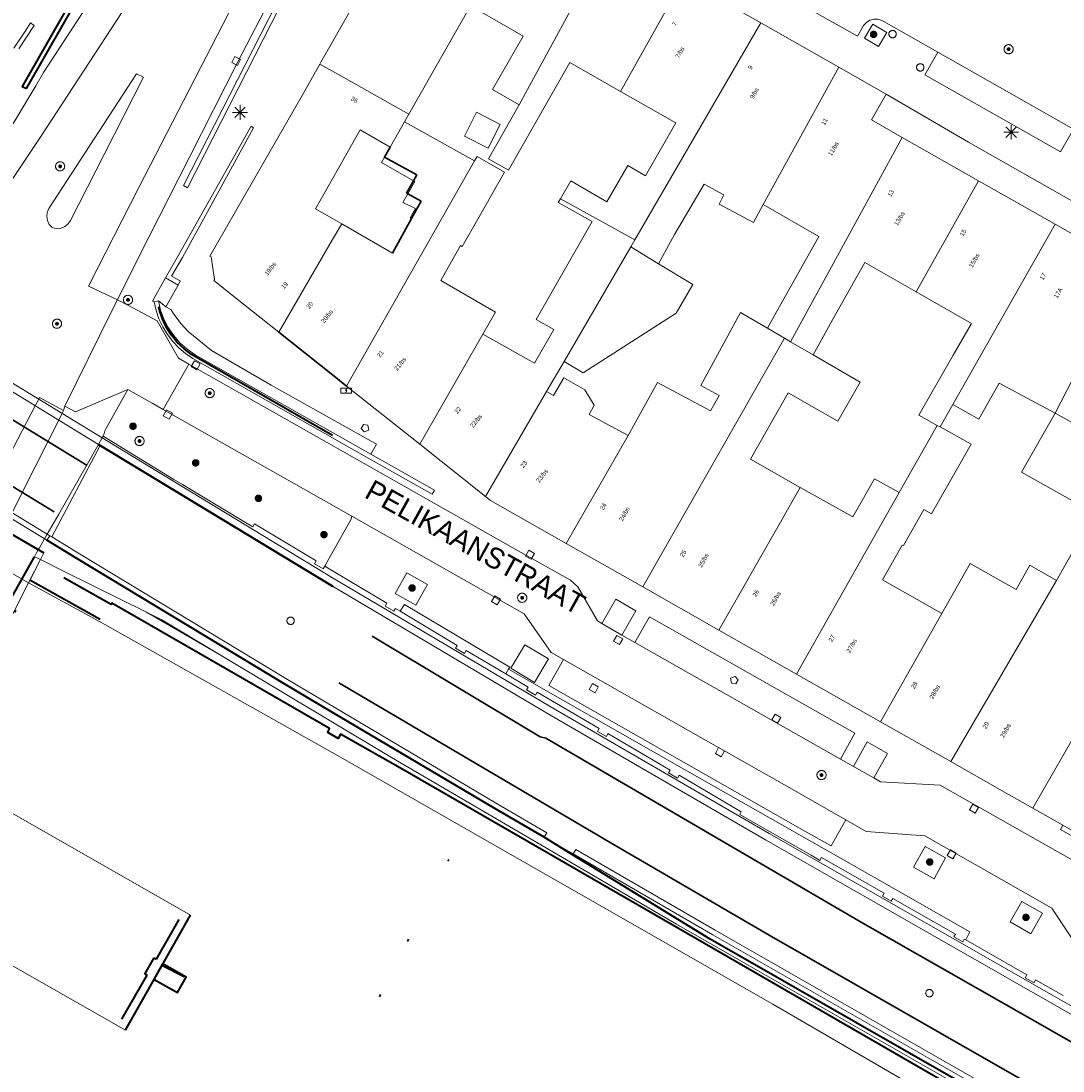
# Model space of a CAD drawing. Header units: metres. Extents: x 135779 to 137489, y 452643 to 455118.
# Tile 404 of 489: x 136979 to 137049, y 454425 to 454496. Entities that reach past the tile are written whole.
import ezdxf
from ezdxf.enums import TextEntityAlignment as Align

# ---------------------------------------------------------------- set-up
doc = ezdxf.new("R2010")
doc.units = ezdxf.units.M
for name, pattern in [('DGN_Style_1', [33.729988, 0.056123, -33.673865]), ('DGN_Style_3', [78.572352, 56.123108, -22.449243]), ('DGN_Style_4', [89.853097, 44.898487, -22.449243, 0.056123, -22.449243])]:
    doc.linetypes.add(name, pattern=pattern)
for name, color, linetype, lineweight in [('KTop_BTD_Groenvoorziening', 62, 'Continuous', 13), ('KTop_GBI_Toegangstrap', 40, 'Continuous', 40), ('KTop_KST_KAST', 40, 'Continuous', 13), ('KTop_NAR_Huisnummer (t)', 7, 'Continuous', 13), ('KTop_NAR_Huisnummer tijdelijk (t)', 7, 'Continuous', 13), ('KTop_OBD_Brug_dek', 11, 'Continuous', 13), ('KTop_ORL_Weg_Straatnaam (t)', 7, 'Continuous', 13), ('KTop_OTD_Gesloten verharding', 15, 'Continuous', 13), ('KTop_PAL_Afsluitpaal', 222, 'Continuous', 13), ('KTop_PAL_Lichtmast', 40, 'Continuous', 13), ('KTop_PND_Grondvlaksituatie van BAG-pand [tachy]', 1, 'Continuous', 13), ('KTop_PND_Pandscheiding', 40, 'Continuous', 13), ('KTop_PND_Voorlopige_pandgeometrie', 1, 'DGN_Style_3', 30), ('KTop_PUT_Brandkraan of -put', 1, 'Continuous', 13), ('KTop_PUT_Inspectie- of rioolput', 15, 'Continuous', 13), ('KTop_PUT_Kolk', 15, 'Continuous', 13), ('KTop_SHD_Geluidsscherm (l)', 1, 'Continuous', 40), ('KTop_SHD_Hek (l)', 15, 'DGN_Style_4', 40), ('KTop_SHD_Muur', 15, 'Continuous', 13), ('KTop_SHD_Muur (l)', 15, 'Continuous', 40), ('KTop_SPR_Sneltram (l)', 251, 'DGN_Style_3', 30), ('KTop_SPR_Trein (l)', 8, 'DGN_Style_1', 53), ('KTop_VGO_Boom', 92, 'Continuous', 13), ('KTop_WGD_Fietspad', 40, 'Continuous', 13), ('KTop_WGD_Rijbaan_Lokale weg', 251, 'Continuous', 13), ('KTop_WGD_Rijbaan_Lokale weg_verkeersdrempel', 40, 'Continuous', 13), ('KTop_WGD_Spoorbaan', 251, 'Continuous', 13), ('KTop_WGD_Voetpad', 251, 'Continuous', 13), ('KTop_WGD_Voetpad op trap', 251, 'Continuous', 13)]:
    doc.layers.add(name, color=color, linetype=linetype, lineweight=lineweight)
doc.styles.add('Style-ROVU', font='ROVU.shx')
doc.styles.add('Style-ROVUCURSIEF', font='ROVUCURSIEF.shx')

# ---------------------------------------------------------------- blocks, each defined once
blk = doc.blocks.new('KST_KAST')
at = {"layer": 'KTop_KST_KAST', "flags": 128}
blk.add_lwpolyline([(-0.365, 0.169), (0.365, 0.169), (0.365, -0.169), (-0.365, -0.169), (-0.365, 0.169)], close=True, dxfattribs=at)
blk.add_lwpolyline([(0.045, 0.146), (-0.045, 0), (0.045, 0), (-0.045, -0.146)], dxfattribs=at)
blk = doc.blocks.new('PAL_Afsluitpaal')
at = {"layer": 'KTop_PAL_Afsluitpaal', "flags": 128}
blk.add_lwpolyline([(0.25, 0), (0.249, 0.026), (0.245, 0.052), (0.238, 0.077), (0.228, 0.102), (0.217, 0.125), (0.202, 0.147), (0.186, 0.167), (0.167, 0.186), (0.147, 0.202), (0.125, 0.217), (0.102, 0.228), (0.077, 0.238), (0.052, 0.245), (0.026, 0.249), (0, 0.25), (-0.026, 0.249), (-0.052, 0.245), (-0.077, 0.238), (-0.102, 0.228), (-0.125, 0.217), (-0.147, 0.202), (-0.167, 0.186), (-0.186, 0.167), (-0.202, 0.147), (-0.217, 0.125), (-0.228, 0.102), (-0.238, 0.077), (-0.245, 0.052), (-0.249, 0.026), (-0.25, 0), (-0.249, -0.026), (-0.245, -0.052), (-0.238, -0.077), (-0.228, -0.102), (-0.217, -0.125), (-0.202, -0.147), (-0.186, -0.167), (-0.167, -0.186), (-0.147, -0.202), (-0.125, -0.217), (-0.102, -0.228), (-0.077, -0.238), (-0.052, -0.245), (-0.026, -0.249), (0, -0.25), (0.026, -0.249), (0.052, -0.245), (0.077, -0.238), (0.102, -0.228), (0.125, -0.217), (0.147, -0.202), (0.167, -0.186), (0.186, -0.167), (0.202, -0.147), (0.217, -0.125), (0.228, -0.102), (0.238, -0.077), (0.245, -0.052), (0.249, -0.026), (0.25, 0)], dxfattribs=at)
blk = doc.blocks.new('PAL_Lichtmast')
at = {"layer": 'KTop_PAL_Lichtmast'}
for p, q in [((-0.354, -0.354), (0.354, 0.354)), ((0.354, -0.354), (-0.354, 0.354)), ((0, -0.5), (0, 0.5)), ((-0.5, 0), (0.5, 0))]:
    blk.add_line(p, q, dxfattribs=at)
blk = doc.blocks.new('PUT_Kolk')
at = {"layer": 'KTop_PUT_Kolk', "flags": 128}
blk.add_lwpolyline([(0.225, -0.225), (0.225, 0.225), (-0.225, 0.225), (-0.225, -0.225), (0.225, -0.225)], dxfattribs=at)
blk = doc.blocks.new('PUT_Brandkraan_of_-put')
at = {"layer": 'KTop_PUT_Brandkraan of -put'}
for p, q in [((-0.25, 0.034), (0, 0.25)), ((-0.158, -0.25), (-0.25, 0.034)), ((0, 0.25), (0.25, 0.033)), ((0.25, 0.033), (0.158, -0.25)), ((0.158, -0.25), (-0.158, -0.25))]:
    blk.add_line(p, q, dxfattribs=at)
blk = doc.blocks.new('PUT_Inspectie-_of_rioolput')
at = {"layer": 'KTop_PUT_Inspectie- of rioolput', "flags": 128}
for points in [[(0.31, 0), (0.308, 0.032), (0.303, 0.064), (0.294, 0.095), (0.283, 0.126), (0.268, 0.155), (0.25, 0.182), (0.23, 0.207), (0.207, 0.23), (0.182, 0.25), (0.154, 0.268), (0.126, 0.283), (0.095, 0.294), (0.064, 0.303), (0.032, 0.308), (0, 0.309), (-0.032, 0.308), (-0.064, 0.303), (-0.096, 0.294), (-0.126, 0.283), (-0.155, 0.268), (-0.182, 0.25), (-0.207, 0.23), (-0.23, 0.207), (-0.25, 0.182), (-0.268, 0.154), (-0.283, 0.126), (-0.294, 0.095), (-0.303, 0.064), (-0.308, 0.032), (-0.309, 0), (-0.308, -0.032), (-0.303, -0.064), (-0.294, -0.096), (-0.283, -0.126), (-0.268, -0.155), (-0.25, -0.182), (-0.23, -0.207), (-0.207, -0.23), (-0.182, -0.25), (-0.155, -0.268), (-0.126, -0.283), (-0.096, -0.294), (-0.064, -0.303), (-0.032, -0.308), (0, -0.309), (0.032, -0.308), (0.064, -0.303), (0.095, -0.294), (0.126, -0.283), (0.155, -0.268), (0.182, -0.25), (0.207, -0.23), (0.23, -0.207), (0.25, -0.182), (0.268, -0.155), (0.283, -0.126), (0.294, -0.096), (0.303, -0.064), (0.308, -0.032), (0.31, 0)], [(0.095, 0), (0.094, 0.009), (0.092, 0.019), (0.09, 0.029), (0.086, 0.038), (0.082, 0.047), (0.076, 0.055), (0.07, 0.063), (0.063, 0.07), (0.055, 0.076), (0.047, 0.082), (0.038, 0.086), (0.029, 0.09), (0.019, 0.092), (0.009, 0.094), (0, 0.094), (-0.01, 0.094), (-0.02, 0.092), (-0.029, 0.09), (-0.039, 0.086), (-0.048, 0.082), (-0.056, 0.076), (-0.064, 0.07), (-0.071, 0.063), (-0.077, 0.055), (-0.082, 0.047), (-0.087, 0.038), (-0.09, 0.029), (-0.093, 0.019), (-0.094, 0.009), (-0.095, 0), (-0.094, -0.01), (-0.093, -0.02), (-0.09, -0.029), (-0.087, -0.039), (-0.082, -0.048), (-0.077, -0.056), (-0.071, -0.064), (-0.064, -0.071), (-0.056, -0.077), (-0.047, -0.082), (-0.039, -0.087), (-0.029, -0.09), (-0.02, -0.093), (-0.01, -0.094), (0, -0.095), (0.009, -0.094), (0.019, -0.093), (0.029, -0.09), (0.038, -0.087), (0.047, -0.082), (0.055, -0.077), (0.063, -0.071), (0.07, -0.064), (0.076, -0.056), (0.082, -0.047), (0.086, -0.039), (0.09, -0.029), (0.092, -0.02), (0.094, -0.01), (0.095, 0)], [(0.035, 0), (0.034, 0.003), (0.034, 0.007), (0.033, 0.01), (0.031, 0.014), (0.03, 0.017), (0.028, 0.02), (0.026, 0.023), (0.023, 0.026), (0.02, 0.028), (0.017, 0.03), (0.014, 0.031), (0.01, 0.033), (0.007, 0.034), (0.003, 0.034), (0, 0.034), (-0.004, 0.034), (-0.007, 0.034), (-0.011, 0.033), (-0.014, 0.031), (-0.018, 0.03), (-0.021, 0.028), (-0.023, 0.026), (-0.026, 0.023), (-0.028, 0.02), (-0.03, 0.017), (-0.032, 0.014), (-0.033, 0.01), (-0.034, 0.007), (-0.035, 0.003), (-0.035, 0), (-0.035, -0.004), (-0.034, -0.007), (-0.033, -0.011), (-0.032, -0.014), (-0.03, -0.018), (-0.028, -0.021), (-0.026, -0.023), (-0.023, -0.026), (-0.021, -0.028), (-0.017, -0.03), (-0.014, -0.032), (-0.011, -0.033), (-0.007, -0.034), (-0.004, -0.035), (0, -0.035), (0.003, -0.035), (0.007, -0.034), (0.01, -0.033), (0.014, -0.032), (0.017, -0.03), (0.02, -0.028), (0.023, -0.026), (0.026, -0.023), (0.028, -0.021), (0.03, -0.017), (0.031, -0.014), (0.033, -0.011), (0.034, -0.007), (0.034, -0.004), (0.035, 0)], [(0.01, 0.02), (0.007, 0.02), (0.005, 0.021), (0.003, 0.022), (0.001, 0.022), (-0.001, 0.022), (-0.004, 0.022), (-0.006, 0.021), (-0.008, 0.02), (-0.01, 0.019), (-0.012, 0.018), (-0.014, 0.017), (-0.016, 0.015), (-0.017, 0.013), (-0.019, 0.012), (-0.02, 0.009), (-0.021, 0.007), (-0.022, 0.005), (-0.022, 0.003), (-0.022, 0.001), (-0.022, -0.001), (-0.022, -0.004), (-0.022, -0.006), (-0.021, -0.008), (-0.02, -0.01), (-0.019, -0.012), (-0.017, -0.014), (-0.016, -0.016), (-0.014, -0.017), (-0.012, -0.019), (-0.01, -0.02), (-0.008, -0.021), (-0.006, -0.022), (-0.003, -0.022), (-0.001, -0.022), (0.001, -0.022), (0.003, -0.022), (0.005, -0.022), (0.008, -0.021), (0.01, -0.02), (0.012, -0.019), (0.014, -0.017), (0.015, -0.016), (0.017, -0.014), (0.018, -0.012), (0.02, -0.01), (0.02, -0.008), (0.021, -0.006), (0.022, -0.003), (0.022, -0.001), (0.022, 0.001), (0.022, 0.003), (0.021, 0.005), (0.02, 0.008), (0.019, 0.01), (0.018, 0.012), (0.017, 0.014), (0.015, 0.015), (0.013, 0.017), (0.012, 0.018), (0.01, 0.02)]]:
    blk.add_lwpolyline(points, dxfattribs=at)
blk = doc.blocks.new('VGO_Boom')
at = {"layer": 'KTop_VGO_Boom', "flags": 128}
for points in [[(0.215, 0), (0.214, 0.022), (0.21, 0.045), (0.204, 0.066), (0.196, 0.087), (0.186, 0.108), (0.174, 0.126), (0.16, 0.144), (0.144, 0.16), (0.126, 0.174), (0.107, 0.186), (0.087, 0.196), (0.066, 0.204), (0.045, 0.21), (0.022, 0.214), (-0.001, 0.215), (-0.023, 0.214), (-0.045, 0.21), (-0.067, 0.204), (-0.088, 0.196), (-0.108, 0.186), (-0.127, 0.174), (-0.144, 0.16), (-0.16, 0.144), (-0.174, 0.126), (-0.187, 0.107), (-0.197, 0.087), (-0.205, 0.066), (-0.211, 0.045), (-0.214, 0.022), (-0.215, -0.001), (-0.214, -0.023), (-0.211, -0.045), (-0.205, -0.067), (-0.197, -0.088), (-0.187, -0.108), (-0.174, -0.127), (-0.16, -0.144), (-0.144, -0.16), (-0.127, -0.174), (-0.108, -0.187), (-0.088, -0.197), (-0.067, -0.205), (-0.045, -0.211), (-0.023, -0.214), (0, -0.215), (0.022, -0.214), (0.045, -0.211), (0.066, -0.205), (0.087, -0.197), (0.108, -0.187), (0.126, -0.174), (0.144, -0.16), (0.16, -0.144), (0.174, -0.127), (0.186, -0.108), (0.196, -0.088), (0.204, -0.067), (0.21, -0.045), (0.214, -0.023), (0.215, -0.001)], [(0.155, 0), (0.154, 0.016), (0.152, 0.032), (0.147, 0.048), (0.142, 0.063), (0.134, 0.078), (0.125, 0.091), (0.115, 0.104), (0.104, 0.115), (0.091, 0.125), (0.077, 0.134), (0.063, 0.142), (0.048, 0.147), (0.032, 0.152), (0.016, 0.154), (-0.001, 0.155), (-0.017, 0.154), (-0.033, 0.152), (-0.048, 0.147), (-0.064, 0.142), (-0.078, 0.134), (-0.092, 0.125), (-0.104, 0.115), (-0.116, 0.104), (-0.126, 0.091), (-0.135, 0.077), (-0.142, 0.063), (-0.148, 0.048), (-0.152, 0.032), (-0.155, 0.016), (-0.155, -0.001), (-0.155, -0.017), (-0.152, -0.033), (-0.148, -0.048), (-0.142, -0.064), (-0.135, -0.078), (-0.126, -0.092), (-0.116, -0.104), (-0.104, -0.116), (-0.092, -0.126), (-0.078, -0.135), (-0.064, -0.142), (-0.048, -0.148), (-0.033, -0.152), (-0.017, -0.155), (0, -0.155), (0.016, -0.155), (0.032, -0.152), (0.048, -0.148), (0.063, -0.142), (0.078, -0.135), (0.091, -0.126), (0.104, -0.116), (0.115, -0.104), (0.125, -0.092), (0.134, -0.078), (0.142, -0.064), (0.147, -0.048), (0.152, -0.033), (0.154, -0.017), (0.155, -0.001)], [(0.095, 0), (0.094, 0.01), (0.093, 0.02), (0.09, 0.029), (0.087, 0.039), (0.082, 0.048), (0.077, 0.056), (0.071, 0.064), (0.064, 0.071), (0.056, 0.077), (0.047, 0.082), (0.039, 0.087), (0.029, 0.09), (0.02, 0.093), (0.01, 0.094), (-0.001, 0.095), (-0.01, 0.094), (-0.02, 0.093), (-0.03, 0.09), (-0.039, 0.087), (-0.048, 0.082), (-0.056, 0.077), (-0.064, 0.071), (-0.071, 0.064), (-0.077, 0.056), (-0.083, 0.047), (-0.087, 0.039), (-0.091, 0.029), (-0.093, 0.02), (-0.095, 0.01), (-0.095, -0.001), (-0.095, -0.01), (-0.093, -0.02), (-0.091, -0.03), (-0.087, -0.039), (-0.083, -0.048), (-0.077, -0.056), (-0.071, -0.064), (-0.064, -0.071), (-0.056, -0.077), (-0.048, -0.083), (-0.039, -0.087), (-0.03, -0.091), (-0.02, -0.093), (-0.01, -0.095), (0, -0.095), (0.01, -0.095), (0.02, -0.093), (0.029, -0.091), (0.039, -0.087), (0.048, -0.083), (0.056, -0.077), (0.064, -0.071), (0.071, -0.064), (0.077, -0.056), (0.082, -0.048), (0.087, -0.039), (0.09, -0.03), (0.093, -0.02), (0.094, -0.01), (0.095, -0.001)], [(0.035, 0), (0.035, 0.004), (0.034, 0.007), (0.033, 0.011), (0.032, 0.014), (0.03, 0.018), (0.028, 0.021), (0.026, 0.023), (0.023, 0.026), (0.021, 0.028), (0.017, 0.03), (0.014, 0.032), (0.011, 0.033), (0.007, 0.034), (0.004, 0.035), (-0.001, 0.035), (-0.004, 0.035), (-0.008, 0.034), (-0.011, 0.033), (-0.015, 0.032), (-0.018, 0.03), (-0.021, 0.028), (-0.024, 0.026), (-0.027, 0.023), (-0.029, 0.021), (-0.031, 0.017), (-0.032, 0.014), (-0.034, 0.011), (-0.035, 0.007), (-0.035, 0.004), (-0.035, -0.001), (-0.035, -0.004), (-0.035, -0.008), (-0.034, -0.011), (-0.032, -0.015), (-0.031, -0.018), (-0.029, -0.021), (-0.027, -0.024), (-0.024, -0.027), (-0.021, -0.029), (-0.018, -0.031), (-0.015, -0.032), (-0.011, -0.034), (-0.008, -0.035), (-0.004, -0.035), (0, -0.035), (0.004, -0.035), (0.007, -0.035), (0.011, -0.034), (0.014, -0.032), (0.018, -0.031), (0.021, -0.029), (0.023, -0.027), (0.026, -0.024), (0.028, -0.021), (0.03, -0.018), (0.032, -0.015), (0.033, -0.011), (0.034, -0.008), (0.035, -0.004), (0.035, 0)]]:
    blk.add_lwpolyline(points, dxfattribs=at)

msp = doc.modelspace()

# ---------------------------------------------------------------- linework, layer by layer
at = {"layer": 'KTop_BTD_Groenvoorziening', "flags": 128}
msp.add_lwpolyline([(137011.72, 454451.526), (137011.904, 454451.855)], dxfattribs=at)
at = {"layer": 'KTop_GBI_Toegangstrap', "flags": 128}
for points in [[(136987.947, 454430.881), (136989.52, 454429.995), (136990.113, 454431.047), (136988.539, 454431.933)], [(136987.947, 454430.881), (136988.539, 454431.933)]]:
    msp.add_lwpolyline(points, dxfattribs=at)
at = {"layer": 'KTop_OBD_Brug_dek', "flags": 128}
for points in [[(136981.033, 454460.784), (136984.303, 454466.965)], [(136980.7, 454460.565), (136980.786, 454460.699), (136980.895, 454460.868)], [(137014.305, 454440.492), (137016.254, 454439.362)]]:
    msp.add_lwpolyline(points, dxfattribs=at)
at = {"layer": 'KTop_OTD_Gesloten verharding', "flags": 128}
for points in [[(136826.272, 454547.84), (136825.576, 454546.217), (136840.837, 454537.355), (136884.445, 454512.31), (136936.889, 454482.069), (136979.455, 454457.674), (136980.255, 454459.251), (136980.488, 454459.711), (136962.692, 454470.046), (136956.479, 454473.831), (136956.245, 454473.97), (136880.497, 454517.332), (136876.982, 454519.103)], [(136992.371, 454452.844), (136987.439, 454455.693)]]:
    msp.add_lwpolyline(points, dxfattribs=at)
at = {"layer": 'KTop_PND_Grondvlaksituatie van BAG-pand [tachy]', "flags": 128}
for points in [[(137013.429, 454504.347), (137012.592, 454504.823), (137012.567, 454504.837), (137008.506, 454507.147), (137008.457, 454507.061), (137007.174, 454506.699), (137007.086, 454506.748), (137000, 454494.241), (136999.212, 454492.865), (136999.137, 454492.732)], [(137028.955, 454495.515), (137023.722, 454498.492)], [(137005.162, 454489.35), (137009.318, 454496.676)], [(137009.318, 454496.676), (137012.878, 454494.629), (137010.821, 454491.022), (137012.619, 454489.99)], [(137034.224, 454492.518), (137028.955, 454495.515)], [(136999.137, 454492.732), (136998.03, 454490.77), (136991.7, 454479.75), (136991.79, 454479.7), (136992.02, 454478.18), (136991.97, 454478.11), (136993.99, 454476.505), (136996.367, 454474.616)], [(137012.619, 454489.99), (137010.547, 454486.328), (137011.898, 454485.555), (137016.041, 454492.835), (137019.472, 454490.883)], [(137037.415, 454490.703), (137034.224, 454492.518)], [(137019.472, 454490.883), (137023.211, 454488.756), (137021.144, 454485.181), (137019.949, 454485.871), (137018.537, 454483.43), (137016.097, 454484.841), (137015.397, 454483.63)], [(137038.504, 454487.774), (137036.423, 454488.956), (137037.415, 454490.703)], [(137004.873, 454488.84), (137005.162, 454489.35)], [(137011.336, 454488.657), (137009.734, 454489.48), (137008.91, 454487.874), (137010.512, 454487.052), (137011.336, 454488.657)], [(137000.636, 454481.929), (137000, 454482.296), (136998.847, 454482.959), (137000, 454484.988), (137001.879, 454488.294), (137003.9, 454487.125)], [(137043.647, 454484.853), (137038.504, 454487.774)], [(137003.9, 454487.125), (137003.519, 454486.446)], [(137003.519, 454486.446), (137003.31, 454486.073), (137005.465, 454484.846)], [(137010.151, 454474.486), (137011.024, 454475.979), (137007.317, 454478.118), (137008.658, 454480.465), (137008.759, 454480.404), (137009.826, 454482.248), (137011.62, 454485.44), (137009.765, 454486.49), (137009.599, 454486.199)], [(137005.465, 454484.846), (137005.552, 454484.797), (137005.089, 454483.973)], [(137022.039, 454479.235), (137023.111, 454481.216), (137025.111, 454484.621), (137026.455, 454483.902), (137026.12, 454483.276), (137028.449, 454482.029), (137029.097, 454483.239)], [(137048.828, 454481.909), (137043.647, 454484.853)], [(137005.089, 454483.973), (137004.754, 454483.376), (137005.619, 454482.984), (137005.243, 454482.339), (137005.337, 454482.299)], [(137015.397, 454483.63), (137015.255, 454483.384), (137017.549, 454482.086), (137013.761, 454475.466), (137014.955, 454474.796), (137013.655, 454472.52), (137010.151, 454474.486)], [(137029.097, 454483.239), (137032.854, 454481.08), (137029.88, 454475.754), (137029.394, 454474.883)], [(137005.337, 454482.299), (137005.338, 454482.299), (137004.052, 454479.962)], [(137054.137, 454478.895), (137048.828, 454481.909)], [(137015.654, 454472.647), (137016.938, 454471.872), (137023.214, 454475.898), (137024.346, 454477.843), (137022.039, 454479.235)], [(137032.475, 454473.085), (137034.002, 454475.818), (137035.967, 454479.337), (137039.439, 454477.346)], [(137039.439, 454477.346), (137043.178, 454475.202), (137041.941, 454473.075), (137039.633, 454469.006), (137040.869, 454468.323)], [(137029.394, 454474.883), (137027.568, 454475.949), (137024.887, 454471.016), (137026.121, 454470.34), (137025.552, 454469.314), (137021.952, 454471.229), (137019.987, 454467.648)], [(137031.612, 454464.133), (137028.246, 454466.045), (137030.782, 454470.516), (137034.16, 454468.602), (137035.651, 454471.232), (137032.475, 454473.085)], [(137014.463, 454470.6), (137015.654, 454472.647)], [(137019.987, 454467.648), (137017.34, 454469.062), (137017.678, 454469.695), (137017.041, 454470.72), (137015.638, 454471.539), (137014.941, 454470.345), (137014.463, 454470.6)], [(137050.001, 454471.42), (137053.684, 454469.333), (137052.446, 454467.15), (137048.83, 454469.151)], [(137048.83, 454469.151), (137050.001, 454471.42)], [(137000.949, 454470.974), (137005.898, 454467.041)], [(137041.917, 454469.733), (137043.676, 454468.735), (137045.06, 454471.173), (137048.83, 454469.151)], [(137041.058, 454468.219), (137041.917, 454469.733)], [(137048.83, 454469.151), (137046.566, 454465.151), (137051.486, 454462.38)], [(137041.174, 454455.607), (137037.169, 454457.877), (137038.507, 454460.237), (137038.583, 454460.194), (137039.966, 454462.632), (137040.481, 454462.34), (137043.158, 454467.059), (137041.058, 454468.219)], [(137040.869, 454468.323), (137038.298, 454463.787)], [(136984.496, 454467.585), (136984.437, 454467.481), (136984.185, 454467.037), (136981.498, 454462.313), (136980.725, 454460.972), (136980.545, 454460.66), (136980.196, 454460.054), (136980.174, 454460.016), (136980.001, 454459.706), (136979.868, 454459.443), (136980.255, 454459.251)], [(136984.496, 454467.585), (136989.274, 454464.674), (136989.851, 454464.325), (136994.008, 454461.835), (136994.608, 454461.475), (136994.721, 454461.664), (136998.892, 454459.164), (136998.78, 454458.975), (136999.378, 454458.617), (136999.492, 454458.806)], [(137005.898, 454467.041), (137010.339, 454463.511)], [(137038.298, 454463.787), (137036.623, 454464.707), (137035.164, 454462.135), (137031.612, 454464.133)], [(137010.339, 454463.511), (137010.68, 454463.24), (137015.799, 454460.337)], [(137051.486, 454462.38), (137048.921, 454457.851)], [(137015.799, 454460.337), (137020.978, 454457.401)], [(136987.439, 454455.693), (136981.913, 454458.43), (136980.255, 454459.251)], [(137004.574, 454455.761), (137004.262, 454455.948), (137004.149, 454455.759), (137003.559, 454456.112), (137003.672, 454456.302), (137000, 454458.502), (136999.492, 454458.806)], [(137048.921, 454457.851), (137047.128, 454458.866), (137046.205, 454457.238), (137043.09, 454458.998), (137041.174, 454455.607)], [(137020.978, 454457.401), (137026.114, 454454.489)], [(136992.371, 454452.844), (136988.463, 454455.186), (136987.439, 454455.693)], [(137004.574, 454455.761), (137008.433, 454453.448), (137008.32, 454453.259), (137008.912, 454452.913), (137009.023, 454453.103), (137011.72, 454451.526)], [(137026.114, 454454.489), (137031.347, 454451.521)], [(137161.64, 454355.738), (137158.162, 454357.721), (137154.415, 454359.865), (137146.632, 454364.288), (137130.959, 454373.232), (137123.385, 454377.557), (137116.254, 454381.62), (137115.589, 454381.999), (137114.982, 454382.347), (137100.814, 454390.44), (137090.142, 454396.516), (137071.55, 454407.121), (137067.311, 454409.464), (137042.597, 454423.557), (137027.927, 454431.94), (137023.248, 454434.616), (137003.978, 454445.89), (137000, 454448.273), (136992.371, 454452.844)], [(137011.72, 454451.526), (137013.229, 454450.643), (137013.118, 454450.453), (137013.715, 454450.103), (137013.826, 454450.293), (137018.03, 454447.834), (137017.918, 454447.644), (137018.505, 454447.301), (137018.616, 454447.491), (137022.823, 454445.029), (137022.712, 454444.839), (137023.31, 454444.489), (137023.421, 454444.679), (137027.627, 454442.219), (137027.516, 454442.029), (137028.116, 454441.685), (137032.337, 454439.272), (137032.937, 454438.929), (137033.046, 454439.12), (137037.274, 454436.704), (137037.164, 454436.513), (137037.763, 454436.171), (137037.873, 454436.362), (137042.101, 454433.946), (137041.992, 454433.754), (137042.586, 454433.415), (137042.696, 454433.606), (137042.795, 454433.549)], [(137031.347, 454451.521), (137037.041, 454448.293)], [(137037.041, 454448.293), (137041.776, 454445.608)], [(137041.776, 454445.608), (137045.37, 454443.57), (137047.317, 454442.462)], [(137047.317, 454442.462), (137049.356, 454441.302)], [(137049.356, 454441.302), (137051.705, 454439.966)], [(137049.375, 454429.792), (137047.517, 454430.851), (137047.408, 454430.66), (137046.818, 454430.997), (137046.927, 454431.188), (137042.795, 454433.549)]]:
    msp.add_lwpolyline(points, dxfattribs=at)
at = {"layer": 'KTop_PND_Pandscheiding', "flags": 128}
for points in [[(137012.619, 454489.99), (137018.755, 454501.317)], [(137023.722, 454498.492), (137019.472, 454490.883)], [(137020.432, 454480.86), (137028.955, 454495.515)], [(136999.137, 454492.732), (137000, 454492.248), (137005.162, 454489.35)], [(137029.097, 454483.239), (137034.224, 454492.518)], [(137004.873, 454488.84), (137003.9, 454487.125)], [(137009.599, 454486.199), (137007.978, 454487.105), (137004.873, 454488.84)], [(137038.504, 454487.774), (137030.959, 454473.97)], [(137009.599, 454486.199), (137000.949, 454470.974)], [(137039.439, 454477.346), (137043.647, 454484.853)], [(137015.397, 454483.63), (137020.432, 454480.86)], [(137000.636, 454481.929), (137000, 454480.886), (136996.367, 454474.616)], [(137004.052, 454479.962), (137000.636, 454481.929)], [(137041.917, 454469.733), (137048.828, 454481.909)], [(137020.15, 454480.375), (137020.432, 454480.86)], [(137020.15, 454480.375), (137015.654, 454472.647)], [(137022.039, 454479.235), (137020.15, 454480.375)], [(137005.898, 454467.041), (137010.151, 454474.486)], [(137030.539, 454474.215), (137029.394, 454474.883)], [(137020.978, 454457.401), (137030.539, 454474.215)], [(137030.539, 454474.215), (137030.959, 454473.97)], [(137030.959, 454473.97), (137032.475, 454473.085)], [(137010.339, 454463.511), (137014.463, 454470.6)], [(137040.869, 454468.323), (137041.058, 454468.219)], [(137019.987, 454467.648), (137015.799, 454460.337)], [(137026.114, 454454.489), (137030.273, 454461.784), (137031.612, 454464.133)], [(137038.298, 454463.787), (137031.347, 454451.521)], [(137048.921, 454457.851), (137041.776, 454445.608)], [(137041.174, 454455.607), (137037.041, 454448.293)], [(137051.509, 454449.751), (137047.317, 454442.462)]]:
    msp.add_lwpolyline(points, dxfattribs=at)
at = {"layer": 'KTop_PND_Voorlopige_pandgeometrie', "flags": 128}
for points in [[(137003.9, 454487.125), (137003.516, 454486.448), (137003.519, 454486.446)], [(137003.519, 454486.446), (137005.689, 454485.254), (137005.465, 454484.846)], [(137005.465, 454484.846), (137005.009, 454484.017), (137005.089, 454483.973)], [(137005.089, 454483.973), (137005.986, 454483.48), (137005.337, 454482.299)], [(137005.337, 454482.299), (137004.052, 454479.962)], [(136996.367, 454474.616), (137000, 454471.728), (137000.949, 454470.974)]]:
    msp.add_lwpolyline(points, dxfattribs=at)
at = {"layer": 'KTop_SHD_Geluidsscherm (l)', "flags": 128}
for points in [[(136962.692, 454470.046), (136980.488, 454459.711)], [(137125.169, 454376.746), (137088.584, 454397.609), (137040.362, 454425.124), (137025.521, 454433.611), (137015.859, 454439.53), (137014.305, 454440.492), (137010.974, 454442.423), (137000, 454448.924), (136996.78, 454450.831), (136982.719, 454459.332), (136980.7, 454460.565)]]:
    msp.add_lwpolyline(points, dxfattribs=at)
at = {"layer": 'KTop_SHD_Hek (l)', "flags": 128}
for points in [[(136985.773, 454428.205), (136987.475, 454431.167), (136987.319, 454431.248), (136987.941, 454432.341), (136988.097, 454432.252), (136989.639, 454434.944)], [(136989.975, 454431.069), (136988.471, 454431.835)]]:
    msp.add_lwpolyline(points, dxfattribs=at)
at = {"layer": 'KTop_SHD_Muur', "flags": 128}
for points in [[(136980.063, 454492.384), (136985.796, 454502.4), (136985.522, 454502.588), (136979.788, 454492.541), (136979.033, 454491.218), (136979.313, 454491.074), (136980.063, 454492.384)], [(136989.923, 454484.521), (136990.203, 454484.377), (136996.469, 454496.647), (136996.188, 454496.79), (136989.923, 454484.521)], [(136978.803, 454493.77), (136979.849, 454495.349), (136979.599, 454495.514), (136979.292, 454495.05), (136978.474, 454493.817)], [(136989.569, 454477.802), (136989.713, 454478.084), (136989.124, 454478.402), (136989.855, 454479.666), (136994.668, 454488.431), (136994.494, 454488.53), (136989.595, 454479.816), (136988.714, 454478.291)], [(136984.437, 454467.481), (136967.43, 454477.846)], [(136988.714, 454478.291), (136989.569, 454477.802)], [(136966.773, 454477.686), (136984.185, 454467.037)], [(136988.23, 454476.743), (136987.94, 454476.663)], [(136987.94, 454476.663), (136988.076, 454476.083), (136988.273, 454475.52), (136988.528, 454474.981), (136988.838, 454474.472), (136989.2, 454473.998), (136989.61, 454473.565), (136990.063, 454473.178), (136990.555, 454472.841), (137002.461, 454466.092), (137006.731, 454463.664), (137006.89, 454463.934), (137002.596, 454466.37)], [(136988.23, 454476.743), (136988.38, 454476.112), (136988.606, 454475.504), (136988.903, 454474.928), (136989.267, 454474.392), (136989.693, 454473.904), (136990.176, 454473.471), (136990.707, 454473.099), (137002.596, 454466.37)], [(136980.895, 454460.868), (136963.238, 454471.648)], [(136963.046, 454471.298), (136980.7, 454460.565)], [(136984.185, 454467.037), (136984.437, 454467.481)], [(137173.619, 454358.535), (137173.397, 454358.662), (137169.822, 454360.699), (137166.725, 454362.463), (137166.586, 454362.542), (137166.562, 454362.555), (137165.772, 454363.006), (137131.329, 454382.645), (137073.342, 454415.715), (137029.51, 454440.736), (137015.084, 454449.11), (137000, 454458.022), (136986.395, 454466.283), (136984.437, 454467.481)], [(136984.303, 454466.965), (136984.185, 454467.037)], [(136984.303, 454466.965), (136986.13, 454465.847), (137000, 454457.455), (137000.599, 454457.093), (137014.801, 454448.702), (137029.265, 454440.306), (137073.097, 454415.285), (137131.084, 454382.215), (137165.527, 454362.576), (137166.334, 454362.116)], [(136980.895, 454460.868), (136980.7, 454460.565)], [(136980.895, 454460.868), (136981.033, 454460.784)], [(137014.305, 454440.492), (137014.485, 454440.794), (137011.131, 454442.749), (137000, 454449.342), (136996.965, 454451.14), (136982.906, 454459.64), (136981.033, 454460.784)], [(136980.7, 454460.565), (136982.719, 454459.332), (136996.78, 454450.831), (137000, 454448.924), (137010.974, 454442.423), (137014.305, 454440.492)], [(137163.998, 454355.422), (137162.081, 454356.515), (137126.592, 454376.734), (137125.522, 454377.336), (137088.924, 454398.206), (137040.702, 454425.72), (137025.862, 454434.207), (137016.433, 454439.674), (137016.254, 454439.362)], [(137016.254, 454439.362), (137025.692, 454433.909), (137040.532, 454425.422), (137088.754, 454397.908), (137125.3, 454377.067), (137161.9, 454356.196), (137163.871, 454355.072), (137165.69, 454354.035), (137169.153, 454352.061), (137169.515, 454351.854), (137169.672, 454351.764), (137171.895, 454350.497), (137172.079, 454350.819)]]:
    msp.add_lwpolyline(points, dxfattribs=at)
at = {"layer": 'KTop_SHD_Muur (l)', "flags": 128}
for points in [[(136979.313, 454491.074), (136985.796, 454502.4), (136985.522, 454502.588), (136979.033, 454491.218), (136979.313, 454491.074)], [(137000, 454467.635), (136990.473, 454473.11), (136989.966, 454473.486), (136989.51, 454473.921), (136989.109, 454474.409), (136988.772, 454474.942), (136988.502, 454475.512), (136988.302, 454476.113), (136988.255, 454476.325)], [(136984.185, 454467.037), (136986.13, 454465.847), (137000, 454457.455), (136984.185, 454467.037)], [(136977.81, 454455.793), (136979.868, 454459.443)], [(137060.242, 454413.089), (137047.518, 454420.419), (137045.827, 454421.376), (137045.699, 454421.119), (137044.98, 454421.492), (137045.123, 454421.778), (137038.573, 454425.558), (137021.78, 454435.258), (137004.743, 454445.066), (137000.532, 454447.454), (137000.385, 454447.16), (136999.674, 454447.576), (136999.806, 454447.85), (136992.734, 454451.905), (136985.085, 454456.317), (136985.039, 454456.218), (136981.848, 454458.013)], [(136984.297, 454455.197), (136979.556, 454457.873)], [(136986.015, 454427.449), (136990.392, 454435.223)]]:
    msp.add_lwpolyline(points, dxfattribs=at)
at = {"layer": 'KTop_SPR_Sneltram (l)', "flags": 128}
for points in [[(136733.99, 454616.96), (136742.874, 454610.539), (136755.401, 454601.892), (136767.162, 454594.193), (136778.185, 454587.365), (136787.588, 454581.789), (136790.015, 454580.338), (136800.893, 454574.078), (136810.904, 454568.34), (136820.86, 454562.566), (136830.081, 454557.227), (136843.274, 454549.624), (136858.054, 454541.085), (136864.983, 454537.086), (136964.865, 454476.952), (136985.306, 454464.46), (137014.033, 454447.281), (137014.414, 454447.176), (137035.833, 454434.681), (137057.092, 454422.559), (137079.411, 454409.834), (137107.818, 454393.63), (137130.029, 454380.988), (137164.718, 454361.209), (137173.91, 454355.952)], [(136731.742, 454613.798), (136733.159, 454612.746), (136740.598, 454607.369), (136746.142, 454603.512), (136751.309, 454599.963), (136759.735, 454594.367), (136770.501, 454587.514), (136781.739, 454580.73), (136791.869, 454574.833), (136802.779, 454568.55), (136817.402, 454560.102), (136831.013, 454552.249), (136845.351, 454543.995), (136860.324, 454535.334), (136869.156, 454530.218), (136880.099, 454523.833), (136884.671, 454521.116), (136894.655, 454515.213), (136906.949, 454507.79), (136917.732, 454501.228), (136926.011, 454496.175), (136935.692, 454490.261), (136944.184, 454485.064), (136955.899, 454477.897), (136962.939, 454473.595), (136968.846, 454469.976), (136977.474, 454464.729), (136988.212, 454458.24), (137001.078, 454450.535), (137018.753, 454440.137), (137029.518, 454433.886), (137041.077, 454427.256), (137049.634, 454422.375), (137061.388, 454415.648), (137070.041, 454410.732), (137083.326, 454403.154), (137091.769, 454398.361), (137099.052, 454394.204), (137105.34, 454390.623), (137115.611, 454384.749), (137128.117, 454377.63), (137138.539, 454371.663), (137150.665, 454364.755), (137160.375, 454359.227), (137170.007, 454353.722), (137170.789, 454353.277)]]:
    msp.add_lwpolyline(points, dxfattribs=at)
at = {"layer": 'KTop_SPR_Trein (l)', "flags": 128}
for points in [[(136978.501, 454455.793), (137103.456, 454383.994), (137136.188, 454365.094), (137152.341, 454355.894), (137161.132, 454350.821)], [(136975.76, 454450.391), (137039.494, 454413.762), (137057.785, 454403.332), (137122.162, 454366.343), (137157.877, 454345.748)], [(136973.858, 454446.644), (137045.854, 454405.313), (137062.343, 454395.732), (137155.562, 454342.139)], [(136968.255, 454435.6), (137148.875, 454331.801)]]:
    msp.add_lwpolyline(points, dxfattribs=at)
at = {"layer": 'KTop_WGD_Fietspad', "flags": 128}
msp.add_lwpolyline([(136976.732, 454459.235), (136976.786, 454459.333), (136976.921, 454459.54), (136977.668, 454461.042), (136977.846, 454461.401), (136978.185, 454462.083), (136978.353, 454462.42), (136979.126, 454463.975), (136981.495, 454468.681), (136981.726, 454469.139), (136981.829, 454469.335)], dxfattribs=at)
at = {"layer": 'KTop_WGD_Rijbaan_Lokale weg', "flags": 128}
for points in [[(136985.46, 454476.815), (136983.515, 454477.722), (136986.907, 454484.4), (136996.367, 454502.776), (137004.087, 454516.562), (137036.512, 454573.356), (137037.578, 454574.924), (137038.762, 454576.404), (137040.058, 454577.787), (137041.459, 454579.065), (137042.955, 454580.23), (137047.858, 454584.187), (137050.454, 454586.129), (137052.875, 454588.055), (137053.392, 454588.444), (137054.521, 454589.295), (137058.774, 454592.564)], [(137045.078, 454591.793), (137041.893, 454589.297), (137040.864, 454588.363), (137039.862, 454587.401), (137038.888, 454586.41), (137037.943, 454585.392), (137037.027, 454584.346), (137036.259, 454583.187), (137035.506, 454582.018), (137034.769, 454580.838), (137034.049, 454579.648), (137033.345, 454578.449), (136999.605, 454519.154), (136990.899, 454504.105), (136980.282, 454487.836), (136976.286, 454481.865), (136974.52, 454482.907)], [(136980.735, 454482.154), (136980.858, 454481.901), (136981.048, 454481.692), (136981.106, 454481.671), (136981.38, 454481.623), (136981.656, 454481.654), (136981.913, 454481.763), (136982.128, 454481.94), (136982.282, 454482.167), (136984.561, 454486.622), (136987.23, 454491.845), (136986.759, 454492.083), (136982.974, 454486.253), (136980.836, 454482.985), (136980.828, 454482.972), (136980.719, 454482.712), (136980.687, 454482.432), (136980.735, 454482.154)], [(136985.46, 454476.815), (136985.043, 454475.967), (136981.919, 454469.616)], [(136990.285, 454472.468), (136988.556, 454469.398)], [(137018.196, 454454.936), (137017.903, 454455.112), (137016.583, 454457.411), (137016.072, 454457.858), (137012.193, 454460.048), (137003.485, 454464.982), (136990.285, 454472.468)], [(136981.829, 454469.335), (136980.208, 454470.212), (136980.154, 454470.1), (136979.916, 454469.647), (136976.662, 454463.452), (136976.488, 454463.12), (136976.19, 454462.552)], [(136981.919, 454469.616), (136981.829, 454469.335)], [(137001.306, 454462.19), (136988.556, 454469.398)], [(137001.306, 454462.19), (137010.043, 454457.238), (137012.942, 454455.593), (137014.787, 454452.969), (137015.616, 454452.498)], [(137018.196, 454454.936), (137019.561, 454454.153)], [(137020.428, 454453.654), (137019.561, 454454.153)], [(137020.428, 454453.654), (137034.338, 454445.761)], [(137034.697, 454441.666), (137030.552, 454444.033), (137025.056, 454447.149), (137015.616, 454452.498)], [(137035.2, 454445.283), (137034.338, 454445.761)], [(137035.2, 454445.283), (137036.574, 454444.501)], [(137053.431, 454434.756), (137051.054, 454438.347), (137041.07, 454444.008), (137037.032, 454444.241), (137036.574, 454444.501)], [(137034.697, 454441.666), (137036.071, 454440.876), (137040.019, 454440.581), (137048.615, 454435.694), (137050.86, 454432.293), (137051.611, 454431.873)]]:
    msp.add_lwpolyline(points, dxfattribs=at)
at = {"layer": 'KTop_WGD_Rijbaan_Lokale weg_verkeersdrempel', "flags": 128}
for points in [[(137037.127, 454495.68), (137037.25, 454495.61), (137040.9, 454493.53)], [(137050.08, 454488.34), (137040.9, 454493.53)], [(136990.285, 454472.468), (136989.601, 454472.859), (136988.155, 454475.378), (136986.176, 454476.453), (136985.46, 454476.815)], [(136981.919, 454469.616), (136982.623, 454469.246), (136986.175, 454470.737)], [(136988.556, 454469.398), (136987.859, 454469.79), (136986.175, 454470.737)]]:
    msp.add_lwpolyline(points, dxfattribs=at)
at = {"layer": 'KTop_WGD_Spoorbaan', "flags": 128}
for points in [[(136979.455, 454457.674), (136976.732, 454459.235)], [(136979.455, 454457.674), (136984.246, 454455.071), (137000.328, 454446.007), (137029.758, 454429.21), (137058.712, 454412.388), (137072.498, 454404.598), (137119.447, 454377.633), (137148.974, 454360.702), (137158.458, 454355.269), (137158.31, 454355.01), (137158.27, 454354.939), (137162.246, 454352.558)], [(136988.539, 454431.933), (136990.392, 454435.223), (136973.081, 454445.112)], [(136969.024, 454437.115), (136986.015, 454427.449), (136987.08, 454429.341), (136987.947, 454430.881)]]:
    msp.add_lwpolyline(points, dxfattribs=at)
at = {"layer": 'KTop_WGD_Voetpad', "flags": 128}
for points in [[(136974.52, 454482.907), (136975.953, 454485.047), (136978.529, 454488.894), (136979.959, 454491.256), (136980.468, 454492.154), (136987.358, 454502.724), (136991.334, 454508.898)], [(136999.341, 454504.195), (136998.271, 454501.944), (136995.989, 454497.492), (136993.611, 454492.876), (136990.305, 454486.403), (136987.577, 454481.047), (136987.13, 454480.163), (136985.46, 454476.815)], [(137025.922, 454502.072), (137026.061, 454501.971), (137026.242, 454501.761), (137026.355, 454501.508), (137026.392, 454501.234), (137026.349, 454500.96), (137026.23, 454500.71), (137025.85, 454500.05), (137035.47, 454494.61), (137035.86, 454495.29), (137035.891, 454495.34), (137036.077, 454495.548), (137036.314, 454495.695), (137036.582, 454495.769), (137036.861, 454495.764), (137037.127, 454495.68)], [(137035.955, 454494.476), (137036.906, 454493.922), (137037.459, 454494.872), (137036.508, 454495.426), (137035.955, 454494.476)], [(137040.9, 454493.53), (137040.02, 454492.01), (137049.19, 454486.81), (137050.08, 454488.34)], [(137037.415, 454490.703), (137042.982, 454487.464), (137080.263, 454466.291), (137091.943, 454459.657), (137090.981, 454457.967)], [(136987.94, 454476.663), (136987.831, 454476.722), (136988.714, 454478.291)], [(136989.569, 454477.802), (136988.738, 454476.342)], [(137002.596, 454466.37), (137002.969, 454467.053), (136995.844, 454471.047), (136991.822, 454473.385), (136990.234, 454474.675), (136989.979, 454474.952), (136989.734, 454475.238), (136989.499, 454475.532), (136989.276, 454475.835), (136989.063, 454476.146), (136988.738, 454476.342)], [(136986.175, 454470.737), (136984.662, 454468.046), (136984.618, 454467.942), (136984.562, 454467.779), (136984.496, 454467.585)], [(136999.492, 454458.806), (136999.756, 454459.293), (137001.27, 454461.981), (137001.306, 454462.19)], [(136980.255, 454459.251), (136979.541, 454457.844), (136979.455, 454457.674)], [(137005.622, 454456.171), (137006.416, 454457.572), (137005.025, 454458.36), (137004.231, 454456.959), (137005.622, 454456.171)], [(136973.081, 454445.112), (136979.455, 454457.674)], [(137019.561, 454454.153), (137020.506, 454455.801), (137019.141, 454456.584), (137018.196, 454454.936)], [(137011.904, 454451.855), (137011.98, 454451.991), (137004.862, 454456.221), (137004.574, 454455.761)], [(137034.338, 454445.761), (137035.291, 454447.521), (137021.428, 454455.396), (137020.428, 454453.654)], [(137012.056, 454451.91), (137013.656, 454450.957), (137014.604, 454452.551), (137013.004, 454453.503), (137012.056, 454451.91)], [(137015.616, 454452.498), (137014.616, 454450.737), (137031.928, 454440.91), (137033.691, 454439.903), (137034.697, 454441.666)], [(137042.795, 454433.549), (137043.063, 454434.109), (137034.375, 454439.062), (137023.791, 454445.067), (137013.309, 454451.045), (137011.904, 454451.855)], [(137036.574, 454444.501), (137037.513, 454446.152), (137036.138, 454446.934), (137035.2, 454445.283)], [(137051.705, 454439.966), (137051.539, 454439.675), (137049.194, 454441.018), (137049.356, 454441.302)], [(137040.045, 454439.872), (137039.258, 454438.471), (137040.649, 454437.69), (137041.436, 454439.091), (137040.045, 454439.872)], [(137046.582, 454436.161), (137045.791, 454434.771), (137047.19, 454433.975), (137047.981, 454435.365), (137046.582, 454436.161)]]:
    msp.add_lwpolyline(points, dxfattribs=at)
at = {"layer": 'KTop_WGD_Voetpad op trap', "flags": 128}
msp.add_lwpolyline([(136988.738, 454476.342), (136988.238, 454476.745), (136988.23, 454476.743)], dxfattribs=at)

# ---------------------------------------------------------------- block references
at = {"layer": 'KTop_KST_KAST'}
msp.add_blockref('KST_KAST', (137000.916, 454470.675), dxfattribs=at)
at = {"layer": 'KTop_PAL_Afsluitpaal'}
for p in [(137037.851, 454494.76), (137039.721, 454492.51), (136997.167, 454455.117), (137040.338, 454429.957)]:
    msp.add_blockref('PAL_Afsluitpaal', p, dxfattribs=at)
at = {"layer": 'KTop_PAL_Lichtmast'}
for p in [(136993.749, 454489.47), (137045.861, 454488.13)]:
    msp.add_blockref('PAL_Lichtmast', p, dxfattribs=at)
at = {"layer": 'KTop_PUT_Brandkraan of -put'}
for p, rotation in [((137002.229, 454468.129), 240.7266925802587), ((137027.111, 454451.11), 60.40087514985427)]:
    msp.add_blockref('PUT_Brandkraan_of_-put', p, dxfattribs=dict(at, rotation=rotation))
at = {"layer": 'KTop_PUT_Inspectie- of rioolput'}
for p, rotation in [((137045.691, 454493.741), 240.5179415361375), ((136981.591, 454485.821), 326.806374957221), ((136986.178, 454476.802), 243.1794509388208), ((136981.382, 454475.189), 333.8078403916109), ((136991.701, 454470.502), 60.44150822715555), ((136986.96, 454467.265), 150.6533673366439), ((137012.818, 454456.672), 240.4278178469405), ((137033.047, 454444.695), 60.42797154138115)]:
    msp.add_blockref('PUT_Inspectie-_of_rioolput', p, dxfattribs=dict(at, rotation=rotation))
at = {"layer": 'KTop_PUT_Kolk'}
for p, rotation in [((136993.489, 454492.942), 332.7440771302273), ((136990.748, 454472.384), 240.4415082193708), ((136988.872, 454469.057), 60.5190766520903), ((137013.341, 454459.579), 240.5518613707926), ((137011.044, 454456.502), 60.42781784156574), ((137019.302, 454453.826), 60.16028065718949), ((137017.657, 454450.567), 60.46274916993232), ((137029.991, 454448.502), 240.4279715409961), ((137026.178, 454446.242), 60.4485935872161), ((137043.356, 454442.426), 60.44645067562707), ((137041.838, 454439.341), 60.38089322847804)]:
    msp.add_blockref('PUT_Kolk', p, dxfattribs=dict(at, rotation=rotation))
at = {"layer": 'KTop_VGO_Boom'}
for p in [(137036.564, 454494.739), (136986.516, 454468.264), (136990.753, 454465.787), (136994.998, 454463.393), (136999.42, 454460.942), (137005.379, 454457.332), (137040.36, 454438.819), (137046.861, 454435.078)]:
    msp.add_blockref('VGO_Boom', p, dxfattribs=at)

# ---------------------------------------------------------------- texts
at = {"layer": 'KTop_NAR_Huisnummer (t)', "style": 'Style-ROVU'}
for s, p in [('7', (137023.173, 454495.552)), ('7/bs', (137023.668, 454493.865)), ('9', (137028.289, 454492.612)), ('9/bs', (137028.702, 454491.107)), ('11', (137033.36, 454489.047)), ('11/bs', (137034.099, 454487.451)), ('13', (137037.834, 454484.208)), ('13/bs', (137038.562, 454482.733)), ('15', (137042.726, 454481.539)), ('15/bs', (137043.619, 454479.904)), ('17', (137048.124, 454478.581)), ('17A', (137049.226, 454477.586))]:
    msp.add_text(s, height=0.3, rotation=60.4, dxfattribs=at).set_placement(p, align=Align.MIDDLE_RIGHT)
at = {"layer": 'KTop_NAR_Huisnummer tijdelijk (t)', "style": 'Style-ROVUCURSIEF'}
for s, rotation, p in [('36', 330.3, (137001.281, 454490.438)), ('19/bs', 52, (136995.485, 454478.511)), ('19', 52, (136996.618, 454477.601)), ('20', 51.5, (136998.315, 454476.261)), ('20/bs', 51.5, (136999.314, 454475.292)), ('21', 51.5, (137003.092, 454472.971)), ('21/bs', 51.5, (137004.261, 454472.081)), ('22', 51.5, (137008.32, 454469.167)), ('22/bs', 51.5, (137009.388, 454468.225)), ('23', 51.5, (137012.785, 454465.511)), ('23/bs', 51.5, (137013.853, 454464.522)), ('24', 60.7, (137018.181, 454462.638)), ('24/bs', 60.7, (137019.476, 454461.888)), ('25', 60.7, (137023.577, 454459.455)), ('25/bs', 60.7, (137024.824, 454458.756)), ('26', 60.7, (137028.493, 454456.777)), ('26/bs', 60.7, (137029.689, 454456.175)), ('27', 60.7, (137033.631, 454453.734)), ('27/bs', 60.7, (137034.831, 454452.988)), ('28', 60.7, (137039.199, 454450.569)), ('28/bs', 60.7, (137040.448, 454449.871)), ('29', 60.7, (137044.033, 454447.858)), ('29/bs', 60.7, (137045.23, 454447.259))]:
    msp.add_text(s, height=0.3, rotation=rotation, dxfattribs=at).set_placement(p, align=Align.MIDDLE_LEFT)
at = {"layer": 'KTop_ORL_Weg_Straatnaam (t)', "style": 'Style-ROVU'}
msp.add_text('PELIKAANSTRAAT', height=1.4, rotation=331.00102, dxfattribs=at).set_placement((137002.078, 454463.489))

doc.saveas('drawing.dxf')
